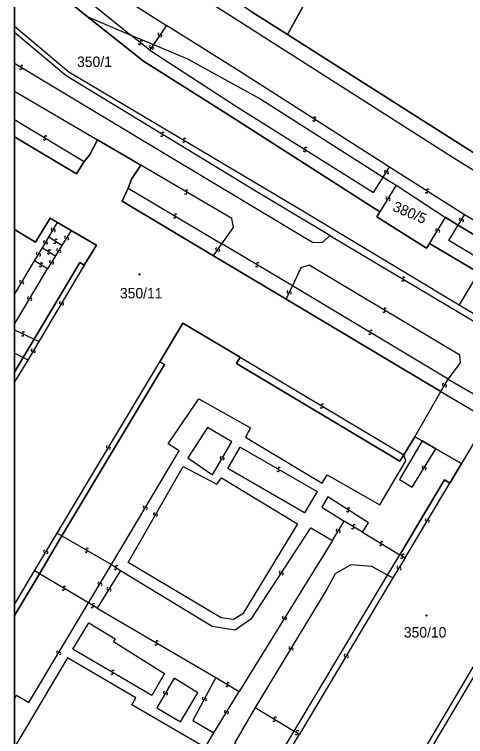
# Model space of a CAD drawing. Extents: x -600309 to -598967, y -1161267 to -1160292.
# Drawn here: x -600308.5 to -600234.8, y -1160831.9 to -1160713.9 of the extents above; entities that cross this region are included whole.
import ezdxf

# ---------------------------------------------------------------- set-up
doc = ezdxf.new("R2010")
doc.units = 0
for name, color, linetype in [('Level 1', 7, 'Continuous'), ('Level 13', 7, 'Continuous'), ('Level 3', 7, 'Continuous'), ('Level 4', 7, 'Continuous'), ('Level 5', 7, 'Continuous'), ('Level 60', 7, 'Continuous'), ('Vrstva 60', 7, 'Continuous'), ('Vrstva 63', 7, 'Continuous')]:
    doc.layers.add(name, color=color, linetype=linetype)

msp = doc.modelspace()

# ---------------------------------------------------------------- linework, layer by layer
at = {"layer": 'Level 1'}
for p, q in [((-600296.66, -1160714.21), (-600308.54, -1160704.54)), ((-600308.54, -1160772.38), (-600307.11, -1160769.98)), ((-600308.54, -1160812.13), (-600304.47, -1160805.32))]:
    msp.add_line(p, q, dxfattribs=at)
for points in [[(-600263.91, -1160717.17), (-600246.66, -1160685.9)], [(-600296.66, -1160714.21), (-600287.44, -1160721.52), (-600273.39, -1160730.41), (-600248.77, -1160746.15)], [(-600296.66, -1160714.21), (-600289.5, -1160717.24)], [(-600269.68, -1160713.52), (-600263.91, -1160717.17)], [(-600289.5, -1160717.24), (-600285.81, -1160718.8)], [(-600263.91, -1160717.17), (-600226.49, -1160740.89), (-600212.18, -1160749.57), (-600189.34, -1160762.25)], [(-600285.81, -1160718.8), (-600280.25, -1160721.15), (-600268.26, -1160727.73), (-600248.23, -1160740.47)], [(-600297.13, -1160737.89), (-600298.39, -1160739.93), (-600308.54, -1160733.89)], [(-600297.13, -1160737.89), (-600296.25, -1160736.86), (-600294.96, -1160734.37)], [(-600294.96, -1160734.37), (-600287.85, -1160738.53)], [(-600287.85, -1160738.53), (-600289.4, -1160740.81), (-600289.92, -1160742.28)], [(-600248.23, -1160740.47), (-600246.14, -1160741.8)], [(-600276.01, -1160753.31), (-600290.94, -1160744.39), (-600289.92, -1160742.28)], [(-600246.14, -1160741.8), (-600238.04, -1160747.04)], [(-600248.77, -1160746.15), (-600249.27, -1160746.97), (-600241.14, -1160752.07), (-600240.82, -1160751.58), (-600240.66, -1160751.33)], [(-600301.49, -1160747.9), (-600302.69, -1160747.19), (-600305.08, -1160751.1), (-600308.54, -1160749.04)], [(-600235.97, -1160748.3), (-600238.04, -1160747.04)], [(-600301.49, -1160747.9), (-600299.25, -1160749.2)], [(-600223.15, -1160756.12), (-600235.97, -1160748.3)], [(-600299.25, -1160749.2), (-600295.11, -1160751.61), (-600297.12, -1160754.88)], [(-600240.66, -1160751.33), (-600232.67, -1160756.07)], [(-600264.13, -1160760.41), (-600276.01, -1160753.31)], [(-600297.12, -1160754.88), (-600297.86, -1160754.44), (-600305.32, -1160766.97)], [(-600238.83, -1160775.53), (-600264.13, -1160760.41)], [(-600284.77, -1160770.68), (-600281.02, -1160764.36), (-600271.65, -1160769.9)], [(-600307.11, -1160769.98), (-600305.32, -1160766.97)], [(-600271.65, -1160769.9), (-600272.24, -1160770.91), (-600245.5, -1160786.88), (-600244.89, -1160785.88)], [(-600284.77, -1160770.68), (-600284.02, -1160771.12), (-600300.77, -1160799.13)], [(-600243.06, -1160782.9), (-600238.83, -1160775.53)], [(-600238.83, -1160775.53), (-600231.65, -1160779.75)], [(-600244.89, -1160785.88), (-600243.06, -1160782.9)], [(-600243.06, -1160782.9), (-600241.85, -1160783.6)], [(-600241.85, -1160783.6), (-600239.62, -1160784.9)], [(-600239.62, -1160784.9), (-600235.47, -1160787.3)], [(-600235.47, -1160787.3), (-600237.37, -1160790.48)], [(-600237.37, -1160790.48), (-600238.23, -1160789.97), (-600245.55, -1160802.2)], [(-600304.47, -1160805.32), (-600300.77, -1160799.13)], [(-600247.53, -1160805.52), (-600245.55, -1160802.2)], [(-600262.78, -1160831.03), (-600247.53, -1160805.52)], [(-600225.08, -1160806.3), (-600224.32, -1160806.75), (-600241.08, -1160834.93)], [(-600266.16, -1160836.69), (-600262.78, -1160831.03)]]:
    msp.add_lwpolyline(points, dxfattribs=at)
at = {"layer": 'Level 13'}
for centre, start, end in [((-600284.9, -1160717.13), 93.1327, 325.7227), ((-600284.6, -1160717.33), 273.3471, 145.4451), ((-600288.09, -1160718.62), 178.4408, 50.5388), ((-600287.85, -1160718.34), 358.2264, 230.8164), ((-600286.27, -1160719.16), 93.1817, 325.7717), ((-600285.97, -1160719.36), 273.3962, 145.4942), ((-600307.53, -1160722.68), 186.1635, 58.7535), ((-600307.33, -1160722.36), 6.3779, 238.4759), ((-600259.62, -1160731.13), 184.8129, 56.9109), ((-600259.42, -1160730.83), 4.5984, 237.1884), ((-600284.26, -1160733.31), 5.8527, 238.4427), ((-600303.64, -1160734.2), 186.2208, 58.8108), ((-600303.44, -1160733.88), 6.4353, 238.5333), ((-600284.46, -1160733.63), 186.0672, 58.1652), ((-600280.9, -1160734.6), 186.414, 59.004), ((-600280.71, -1160734.28), 6.6284, 238.7264), ((-600260.92, -1160735.78), 5.1906, 237.2886), ((-600261.12, -1160736.1), 184.9761, 57.5661), ((-600247.86, -1160739.56), 94.6733, 326.7713), ((-600247.56, -1160739.76), 274.4588, 147.0488), ((-600280.35, -1160742.73), 6.7029, 239.2929), ((-600241.17, -1160742.9), 184.844, 56.942), ((-600240.97, -1160742.6), 4.6295, 237.2195), ((-600280.53, -1160743.05), 186.9173, 59.0153), ((-600247.62, -1160743.88), 96.0012, 328.5912), ((-600247.3, -1160744.08), 276.2157, 148.3137), ((-600282.36, -1160746.98), 186.4984, 59.0884), ((-600282.17, -1160746.66), 6.7128, 238.8108), ((-600235.62, -1160747.38), 95.901, 327.999), ((-600235.3, -1160747.58), 275.6866, 148.2766), ((-600302.38, -1160749), 96.2338, 328.3318), ((-600302.06, -1160749.2), 276.0193, 148.6093), ((-600239.51, -1160749.08), 95.9594, 328.0574), ((-600239.19, -1160749.28), 275.7449, 148.3349), ((-600303.62, -1160751.06), 96.0653, 328.1633), ((-600303.3, -1160751.26), 275.8509, 148.4409), ((-600301.96, -1160751.13), 185.8685, 57.9665), ((-600301.76, -1160750.81), 5.654, 238.244), ((-600300.17, -1160750.32), 95.1317, 327.7217), ((-600299.85, -1160750.52), 275.3462, 147.4442), ((-600301.46, -1160752.38), 95.2135, 327.8035), ((-600275.46, -1160752.22), 92.0291, 324.1271), ((-600275.16, -1160752.44), 271.8146, 144.4046), ((-600304.78, -1160752.98), 96.291, 328.389), ((-600304.46, -1160753.18), 276.0765, 148.6665), ((-600303, -1160752.83), 185.6103, 58.2003), ((-600302.8, -1160752.51), 5.8247, 237.9227), ((-600301.14, -1160752.58), 275.428, 147.526), ((-600304.11, -1160754.64), 5.6413, 238.2313), ((-600302.65, -1160754.29), 95.2502, 327.8402), ((-600302.33, -1160754.49), 275.4646, 147.5626), ((-600268.77, -1160754.63), 6.3484, 238.9384), ((-600304.31, -1160754.96), 185.8558, 57.9538), ((-600268.96, -1160754.95), 186.5628, 58.6608), ((-600244.88, -1160756.98), 6.5567, 238.6547), ((-600307.52, -1160757.56), 96.6014, 328.6994), ((-600307.2, -1160757.75), 276.387, 148.977), ((-600245.07, -1160757.3), 186.3423, 58.9323), ((-600263.79, -1160759.24), 102.1842, 334.2822), ((-600263.45, -1160759.4), 281.9698, 154.5598), ((-600306.21, -1160760.24), 96.6337, 328.7317), ((-600305.89, -1160760.43), 276.4193, 149.0093), ((-600301, -1160761.01), 96.3164, 328.9064), ((-600300.68, -1160761.21), 276.5309, 148.6289), ((-600248.14, -1160762.39), 186.4809, 58.5789), ((-600247.94, -1160762.07), 6.2664, 238.8564), ((-600307.22, -1160766.27), 191.4815, 64.0715), ((-600307.06, -1160765.93), 11.6959, 243.7939), ((-600250.45, -1160766.01), 186.4751, 58.5731), ((-600250.25, -1160765.69), 6.2607, 238.8507), ((-600305.63, -1160768.76), 96.3059, 328.8959), ((-600305.31, -1160768.96), 276.5203, 148.6183), ((-600238.38, -1160774.4), 96.409, 328.507), ((-600238.06, -1160774.6), 276.1945, 148.7845), ((-600258.37, -1160778.05), 186.3143, 58.9043), ((-600258.17, -1160777.73), 6.5288, 238.6268), ((-600293.34, -1160784.57), 96.3759, 328.4739), ((-600293.02, -1160784.77), 276.1614, 148.7514), ((-600274.73, -1160786.35), 96.9395, 329.0375), ((-600274.41, -1160786.53), 276.725, 149.315), ((-600265.45, -1160788.42), 187.1885, 59.7785), ((-600265.27, -1160788.1), 7.4029, 239.5009), ((-600241.72, -1160787.92), 95.3922, 327.4902), ((-600241.4, -1160788.12), 275.1777, 147.7677), ((-600287.3, -1160794.42), 96.5997, 328.6977), ((-600286.98, -1160794.61), 276.3853, 148.9753), ((-600253.88, -1160794.71), 4.4974, 237.0874), ((-600285.64, -1160795.53), 97.561, 329.659), ((-600285.32, -1160795.71), 277.3466, 149.9366), ((-600254.08, -1160795.01), 184.7118, 56.8098), ((-600241.18, -1160796.5), 96.5467, 328.6447), ((-600240.86, -1160796.7), 276.3323, 148.9223), ((-600255.76, -1160798.19), 96.1704, 328.2684), ((-600255.44, -1160798.39), 275.9559, 148.5459), ((-600253.22, -1160797.78), 186.1041, 58.2021), ((-600253.02, -1160797.46), 5.8896, 238.4796), ((-600248.68, -1160800.53), 186.028, 58.618), ((-600248.48, -1160800.21), 6.2424, 238.3404), ((-600303.58, -1160801.65), 96.6409, 328.7389), ((-600303.26, -1160801.84), 276.4265, 149.0165), ((-600296.82, -1160801.64), 187.0562, 59.6462), ((-600296.64, -1160801.32), 7.2707, 239.3687), ((-600245.22, -1160802.62), 186.0232, 58.1212), ((-600245.02, -1160802.3), 5.8087, 238.3987), ((-600291.83, -1160804.15), 4.7535, 236.8515), ((-600245.83, -1160804.26), 95.8854, 328.4754), ((-600292.03, -1160804.45), 184.539, 57.129), ((-600265.06, -1160805.1), 94.278, 326.376), ((-600264.76, -1160805.3), 274.0635, 146.6535), ((-600245.51, -1160804.46), 276.0998, 148.1978), ((-600300.56, -1160807.86), 186.6615, 58.7595), ((-600300.37, -1160807.54), 6.447, 239.037), ((-600294.72, -1160806.86), 96.4224, 328.5204), ((-600294.4, -1160807.06), 276.208, 148.798), ((-600293.25, -1160807.76), 95.354, 327.944), ((-600292.93, -1160807.96), 275.5684, 147.6664), ((-600295.82, -1160810.68), 186.8203, 58.9183), ((-600295.63, -1160810.36), 6.6059, 239.1959), ((-600264.54, -1160812.46), 95.5042, 328.0942), ((-600264.22, -1160812.66), 275.7186, 147.8166), ((-600285.4, -1160816.78), 186.8027, 59.3927), ((-600285.22, -1160816.46), 7.0171, 239.1151), ((-600301.48, -1160818.14), 96.4193, 328.5173), ((-600301.16, -1160818.34), 276.2049, 148.7949), ((-600263.48, -1160817.42), 95.9077, 328.4977), ((-600263.16, -1160817.62), 276.1222, 148.2202), ((-600254.45, -1160818.67), 96.32, 328.91), ((-600254.13, -1160818.87), 276.5344, 148.6324), ((-600292.62, -1160821.6), 186.9845, 59.0825), ((-600292.44, -1160821.28), 6.7701, 239.3601), ((-600273.61, -1160823.26), 6.9592, 239.0572), ((-600273.79, -1160823.58), 186.7448, 59.3348), ((-600284, -1160824.72), 96.6512, 329.2412), ((-600283.68, -1160824.91), 276.8656, 148.9636), ((-600277.64, -1160825.71), 99.141, 331.731), ((-600277.32, -1160825.89), 279.3554, 151.4534), ((-600274.02, -1160827.83), 95.7038, 327.8018), ((-600273.7, -1160828.03), 275.4893, 148.0793), ((-600265.89, -1160828.94), 6.3827, 238.4807), ((-600266.09, -1160829.26), 186.1682, 58.7582), ((-600262.45, -1160831.45), 185.999, 58.589), ((-600262.25, -1160831.13), 6.2134, 238.3114)]:
    msp.add_arc(centre, 0.184, start, end, dxfattribs=at)
at = {"layer": 'Level 3'}
for p, q in [((-600308.54, -1160699.82), (-600283.69, -1160715.66)), ((-600308.54, -1160701.83), (-600289.5, -1160717.24)), ((-600308.54, -1160726.41), (-600294.96, -1160734.37)), ((-600308.54, -1160731.05), (-600297.13, -1160737.89)), ((-600308.54, -1160759.64), (-600305.27, -1160754.15)), ((-600308.54, -1160764.52), (-600303.15, -1160755.45)), ((-600308.54, -1160765.42), (-600305.32, -1160766.97)), ((-600307.11, -1160769.98), (-600308.54, -1160769.24)), ((-600306.37, -1160770.37), (-600308.54, -1160773.96)), ((-600308.54, -1160810.36), (-600305.26, -1160804.85))]:
    msp.add_line(p, q, dxfattribs=at)
for points in [[(-600080.76, -1160817.79), (-600082.59, -1160818.6), (-600085.43, -1160817.88), (-600181.31, -1160769.11), (-600193.6, -1160762.8), (-600209.63, -1160753.82), (-600221.28, -1160746.97), (-600236.98, -1160737.21), (-600270.93, -1160715.54), (-600304.97, -1160693.8), (-600308.54, -1160691.51)], [(-600283.69, -1160715.66), (-600285.81, -1160718.8)], [(-600247.19, -1160738.85), (-600271.84, -1160723.11), (-600283.69, -1160715.66)], [(-600308.54, -1160715.8), (-600299.66, -1160723.23), (-600261.95, -1160745.66), (-600235.85, -1160761.32)], [(-600256.97, -1160749.99), (-600268.64, -1160743.03), (-600300.08, -1160723.91), (-600308.54, -1160716.81)], [(-600286.43, -1160719.72), (-600289.5, -1160717.24)], [(-600285.81, -1160718.8), (-600286.43, -1160719.72)], [(-600286.43, -1160719.72), (-600272.22, -1160728.89), (-600249.83, -1160742.98), (-600248.23, -1160740.47)], [(-600308.54, -1160721.85), (-600285.71, -1160735.57), (-600270.14, -1160744.91), (-600259.78, -1160751.11), (-600258.17, -1160751.14), (-600256.97, -1160749.99)], [(-600274.62, -1160751.35), (-600272.74, -1160748.7), (-600273.02, -1160747.25), (-600287.85, -1160738.53)], [(-600248.23, -1160740.47), (-600247.19, -1160738.85)], [(-600234.96, -1160746.65), (-600247.19, -1160738.85)], [(-600289.92, -1160742.28), (-600274.62, -1160751.35)], [(-600246.14, -1160741.8), (-600248.77, -1160746.15)], [(-600240.66, -1160751.33), (-600238.04, -1160747.04)], [(-600235.97, -1160748.3), (-600234.96, -1160746.65)], [(-600222.05, -1160754.26), (-600234.96, -1160746.65)], [(-600302.94, -1160750.3), (-600301.49, -1160747.9)], [(-600224.6, -1160758.57), (-600237.51, -1160750.83), (-600235.97, -1160748.3)], [(-600299.25, -1160749.2), (-600300.77, -1160751.63)], [(-600303.98, -1160752.01), (-600302.94, -1160750.3)], [(-600300.77, -1160751.63), (-600302.94, -1160750.3)], [(-600256.97, -1160749.99), (-600232.98, -1160764.3)], [(-600305.27, -1160754.15), (-600303.98, -1160752.01)], [(-600303.98, -1160752.01), (-600301.83, -1160753.33)], [(-600300.77, -1160751.63), (-600301.83, -1160753.33)], [(-600276.01, -1160753.31), (-600274.62, -1160751.35)], [(-600263.1, -1160758.22), (-600274.62, -1160751.35)], [(-600301.83, -1160753.33), (-600303.15, -1160755.45)], [(-600303.15, -1160755.45), (-600305.27, -1160754.15)], [(-600297.12, -1160754.88), (-600304.56, -1160767.34)], [(-600237.6, -1160773.48), (-600235.62, -1160770.84), (-600235.73, -1160769.59), (-600260.35, -1160754.86), (-600261.73, -1160755.32), (-600263.1, -1160758.22)], [(-600232.67, -1160756.07), (-600235.85, -1160761.32)], [(-600264.13, -1160760.41), (-600263.1, -1160758.22)], [(-600237.6, -1160773.48), (-600263.1, -1160758.22)], [(-600235.85, -1160761.32), (-600232.42, -1160763.38)], [(-600304.56, -1160767.34), (-600306.37, -1160770.37)], [(-600305.32, -1160766.97), (-600304.56, -1160767.34)], [(-600306.37, -1160770.37), (-600307.11, -1160769.98)], [(-600271.65, -1160769.9), (-600244.89, -1160785.88)], [(-600301.58, -1160798.66), (-600284.77, -1160770.68)], [(-600238.83, -1160775.53), (-600237.6, -1160773.48)], [(-600237.6, -1160773.48), (-600230.37, -1160777.71)], [(-600292.68, -1160803.82), (-600281.61, -1160785.23), (-600283.4, -1160784.09), (-600278.41, -1160776.7), (-600269.92, -1160781.46), (-600270.76, -1160782.98), (-600258.23, -1160790.51), (-600257.39, -1160789.13), (-600248.77, -1160794.06), (-600244.53, -1160786.86), (-600244.89, -1160785.88)], [(-600231.15, -1160780.05), (-600235.47, -1160787.3)], [(-600280.19, -1160786.36), (-600276.17, -1160789.15), (-600272.98, -1160783.72), (-600276.95, -1160781.39), (-600280.19, -1160786.36)], [(-600241.85, -1160783.6), (-600245.58, -1160789.88), (-600243.51, -1160791.13), (-600239.62, -1160784.9)], [(-600259.07, -1160791.89), (-600261.13, -1160795.36), (-600273.66, -1160788.1), (-600271.66, -1160784.63), (-600259.07, -1160791.89)], [(-600262.27, -1160797.15), (-600271.22, -1160811.88), (-600272.74, -1160812.8), (-600274.76, -1160812.51), (-600289.97, -1160803.46), (-600280.98, -1160787.77), (-600275.43, -1160790.69), (-600274.66, -1160789.62), (-600262.27, -1160797.15)], [(-600244.68, -1160802.73), (-600237.37, -1160790.48)], [(-600251.61, -1160798.54), (-600250.66, -1160796.98), (-600257.29, -1160792.73), (-600258.27, -1160794.4), (-600254.64, -1160796.7)], [(-600256.56, -1160799.87), (-600254.64, -1160796.7)], [(-600251.61, -1160798.54), (-600254.64, -1160796.7)], [(-600291.18, -1160804.78), (-600276.23, -1160813.88), (-600272.45, -1160814.47), (-600269.72, -1160812.58), (-600260.1, -1160797.82), (-600256.56, -1160799.87)], [(-600305.26, -1160804.85), (-600301.58, -1160798.66)], [(-600301.58, -1160798.66), (-600300.77, -1160799.13)], [(-600300.77, -1160799.13), (-600292.68, -1160803.82)], [(-600251.61, -1160798.54), (-600245.55, -1160802.2)], [(-600256.56, -1160799.87), (-600256.98, -1160800.56), (-600271.77, -1160824.55)], [(-600244.68, -1160802.73), (-600246.66, -1160805.99)], [(-600244.68, -1160802.73), (-600245.55, -1160802.2)], [(-600296.44, -1160810.09), (-600292.68, -1160803.82)], [(-600292.68, -1160803.82), (-600291.18, -1160804.78)], [(-600247.53, -1160805.52), (-600250.09, -1160804.14), (-600253.54, -1160803.84), (-600256.08, -1160805.3), (-600257.46, -1160807.85), (-600269.19, -1160827.18)], [(-600304.47, -1160805.32), (-600305.26, -1160804.85)], [(-600296.44, -1160810.09), (-600304.47, -1160805.32)], [(-600291.18, -1160804.78), (-600295, -1160810.94)], [(-600246.66, -1160805.99), (-600261.92, -1160831.55)], [(-600246.66, -1160805.99), (-600247.53, -1160805.52)], [(-600241.77, -1160834.51), (-600225.08, -1160806.3)], [(-600308.54, -1160825.74), (-600308.2, -1160825.17), (-600306.21, -1160826.38), (-600296.44, -1160810.09)], [(-600295, -1160810.94), (-600296.44, -1160810.09)], [(-600295, -1160810.94), (-600275.62, -1160822.29)], [(-600283.99, -1160821.64), (-600286.05, -1160825.24), (-600299.01, -1160817.64), (-600296.38, -1160813.32), (-600292.09, -1160815.98), (-600292.35, -1160816.4), (-600283.99, -1160821.64)], [(-600277.36, -1160833.71), (-600289.34, -1160826.73), (-600288.69, -1160825.6), (-600299.85, -1160819.06), (-600308.54, -1160833.65)], [(-600281.4, -1160829.53), (-600278.57, -1160824.79), (-600282.42, -1160822.4), (-600285.26, -1160827.22), (-600281.4, -1160829.53)], [(-600275.62, -1160822.29), (-600279.35, -1160829.3), (-600275.94, -1160831.31)], [(-600275.62, -1160822.29), (-600271.77, -1160824.55)], [(-600275.94, -1160831.31), (-600271.77, -1160824.55)], [(-600269.19, -1160827.18), (-600272.56, -1160833.03), (-600266.16, -1160836.69)], [(-600269.19, -1160827.18), (-600262.78, -1160831.03)], [(-600277.36, -1160833.71), (-600275.94, -1160831.31)], [(-600262.78, -1160831.03), (-600261.92, -1160831.55)], [(-600265.29, -1160837.19), (-600261.92, -1160831.55)]]:
    msp.add_lwpolyline(points, dxfattribs=at)
at = {"layer": 'Level 5'}
for centre, radius in [((-600288.11, -1160756.36), 0.09), ((-600288.11, -1160756.36), 0.0521), ((-600241.16, -1160812.14), 0.09), ((-600241.16, -1160812.14), 0.0521)]:
    msp.add_circle(centre, radius, dxfattribs=at)
at = {"layer": 'Level 60'}
msp.add_lwpolyline([(-600212.18, -1160749.57), (-600226.49, -1160740.89), (-600263.91, -1160717.17), (-600246.66, -1160685.9), (-600235.95, -1160666.53), (-600221.9, -1160674.3), (-600231.57, -1160692.44), (-600224.96, -1160695.65), (-600229.94, -1160705.21), (-600230.67, -1160706.59), (-600231.33, -1160707.86), (-600230.88, -1160708.09), (-600230.47, -1160707.29), (-600224.39, -1160710.36), (-600223.35, -1160710.9), (-600225.29, -1160714.53), (-600204.2, -1160725.96), (-600197.61, -1160714.36), (-600199.84, -1160713.17), (-600193.74, -1160701.43), (-600165.9, -1160716.2), (-600172.17, -1160728.4), (-600189.34, -1160762.25)], close=True, dxfattribs=at)
for points in [[(-600246.66, -1160685.9), (-600263.91, -1160717.17), (-600269.68, -1160713.52)], [(-600232.67, -1160756.07), (-600240.66, -1160751.33), (-600240.82, -1160751.58), (-600241.14, -1160752.07), (-600249.27, -1160746.97), (-600248.77, -1160746.15), (-600273.39, -1160730.41), (-600287.44, -1160721.52), (-600296.66, -1160714.21), (-600289.5, -1160717.24), (-600285.81, -1160718.8), (-600280.25, -1160721.15), (-600268.26, -1160727.73), (-600248.23, -1160740.47), (-600246.14, -1160741.8), (-600238.04, -1160747.04), (-600235.97, -1160748.3), (-600223.15, -1160756.12)], [(-600266.16, -1160836.69), (-600262.78, -1160831.03), (-600247.53, -1160805.52), (-600245.55, -1160802.2), (-600238.23, -1160789.97), (-600237.37, -1160790.48), (-600235.47, -1160787.3), (-600239.62, -1160784.9), (-600241.85, -1160783.6), (-600243.06, -1160782.9), (-600238.83, -1160775.53), (-600231.65, -1160779.75)], [(-600224.32, -1160806.75), (-600241.08, -1160834.93)]]:
    msp.add_lwpolyline(points, dxfattribs=at)
at = {"layer": 'Vrstva 60'}
for points in [[(-600226.49, -1160740.89), (-600263.91, -1160717.17), (-600269.68, -1160713.52), (-600272.34, -1160711.77), (-600289.18, -1160700.98), (-600290.16, -1160700.4), (-600301.34, -1160693.19), (-600304.17, -1160691.37), (-600306.77, -1160689.69), (-600308.54, -1160688.55), (-600308.54, -1160704.54), (-600296.66, -1160714.21), (-600289.5, -1160717.24), (-600285.81, -1160718.8), (-600280.25, -1160721.15), (-600268.26, -1160727.73), (-600248.23, -1160740.47), (-600246.14, -1160741.8), (-600238.04, -1160747.04), (-600235.97, -1160748.3), (-600223.15, -1160756.12)], [(-600232.67, -1160756.07), (-600240.66, -1160751.33), (-600240.82, -1160751.58), (-600241.14, -1160752.07), (-600249.27, -1160746.97), (-600248.77, -1160746.15), (-600273.39, -1160730.41), (-600287.44, -1160721.52), (-600296.66, -1160714.21), (-600308.54, -1160704.54), (-600308.54, -1160733.89), (-600298.39, -1160739.93), (-600297.13, -1160737.89), (-600296.25, -1160736.86), (-600294.96, -1160734.37), (-600287.85, -1160738.53), (-600289.4, -1160740.81), (-600289.92, -1160742.28), (-600290.94, -1160744.39), (-600276.01, -1160753.31), (-600264.13, -1160760.41), (-600238.83, -1160775.53), (-600231.65, -1160779.75)], [(-600266.16, -1160836.69), (-600262.78, -1160831.03), (-600247.53, -1160805.52), (-600245.55, -1160802.2), (-600238.23, -1160789.97), (-600237.37, -1160790.48), (-600235.47, -1160787.3), (-600239.62, -1160784.9), (-600241.85, -1160783.6), (-600243.06, -1160782.9), (-600244.89, -1160785.88), (-600245.5, -1160786.88), (-600272.24, -1160770.91), (-600271.65, -1160769.9), (-600281.02, -1160764.36), (-600284.77, -1160770.68), (-600284.02, -1160771.12), (-600300.77, -1160799.13), (-600304.47, -1160805.32), (-600308.54, -1160812.13), (-600308.54, -1160848.91)], [(-600186.39, -1160838.7), (-600178.66, -1160825.76), (-600177.92, -1160826.2), (-600175.9, -1160822.8), (-600179.91, -1160820.56), (-600182.15, -1160819.3), (-600183.35, -1160818.63), (-600185.14, -1160821.48), (-600185.78, -1160822.54), (-600212.61, -1160806.55), (-600211.94, -1160805.43), (-600221.3, -1160799.98), (-600225.08, -1160806.3), (-600224.32, -1160806.75), (-600241.08, -1160834.93)]]:
    msp.add_lwpolyline(points, dxfattribs=at)
for points in [[(-600308.54, -1160733.89), (-600308.54, -1160749.04), (-600305.08, -1160751.1), (-600302.69, -1160747.19), (-600301.49, -1160747.9), (-600299.25, -1160749.2), (-600295.11, -1160751.61), (-600297.12, -1160754.88), (-600297.86, -1160754.44), (-600305.32, -1160766.97), (-600307.11, -1160769.98), (-600308.54, -1160772.38), (-600308.54, -1160812.13), (-600304.47, -1160805.32), (-600300.77, -1160799.13), (-600284.02, -1160771.12), (-600284.77, -1160770.68), (-600281.02, -1160764.36), (-600271.65, -1160769.9), (-600272.24, -1160770.91), (-600245.5, -1160786.88), (-600244.89, -1160785.88), (-600243.06, -1160782.9), (-600238.83, -1160775.53), (-600264.13, -1160760.41), (-600276.01, -1160753.31), (-600290.94, -1160744.39), (-600289.92, -1160742.28), (-600289.4, -1160740.81), (-600287.85, -1160738.53), (-600294.96, -1160734.37), (-600296.25, -1160736.86), (-600297.13, -1160737.89), (-600298.39, -1160739.93)], [(-600308.54, -1160749.04), (-600308.54, -1160772.38), (-600307.11, -1160769.98), (-600305.32, -1160766.97), (-600297.86, -1160754.44), (-600297.12, -1160754.88), (-600295.11, -1160751.61), (-600299.25, -1160749.2), (-600301.49, -1160747.9), (-600302.69, -1160747.19), (-600305.08, -1160751.1)]]:
    msp.add_lwpolyline(points, close=True, dxfattribs=at)
at = {"layer": 'Vrstva 63'}
msp.add_lwpolyline([(-600308.54, -1160292.35), (-598967.11, -1160292.35), (-598967.11, -1161267.03), (-600308.54, -1161267.03)], close=True, dxfattribs=at)

# ---------------------------------------------------------------- texts
at = {"layer": 'Level 4'}
for s, p in [('350/1', (-600298.3, -1160722.45)), ('350/11', (-600291.29, -1160760.29)), ('350/10', (-600244.87, -1160815.74))]:
    msp.add_text(s, height=1.7, dxfattribs=at).set_placement(p)
msp.add_text('380/5', height=1.7, rotation=336.6, dxfattribs=at).set_placement((-600246.84, -1160745.91))

doc.saveas('drawing.dxf')
